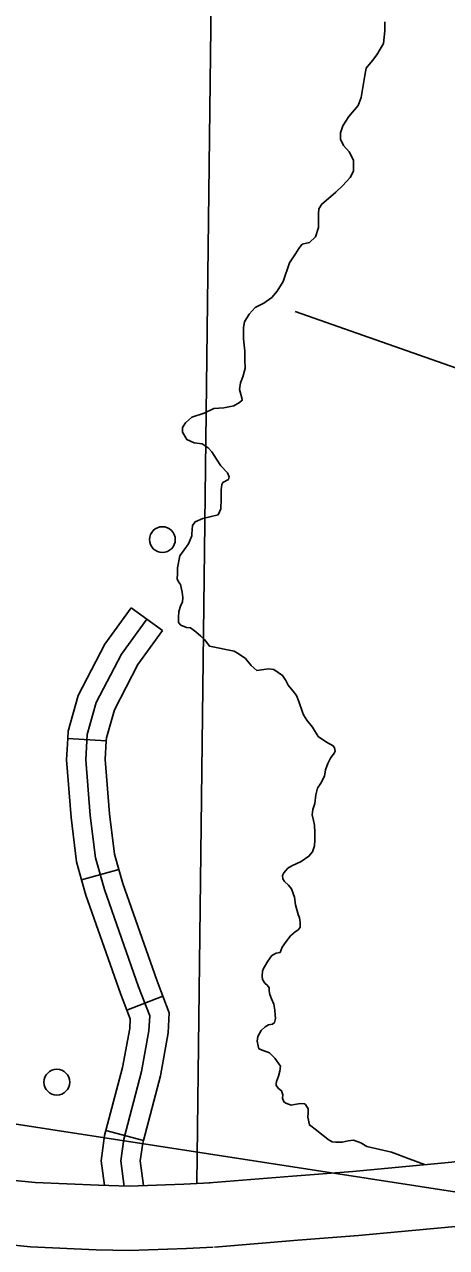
# Model space of a CAD drawing. Extents: x 22866 to 28196, y 1324810 to 1328105.
# Drawn here: x 24942.3 to 24981.6, y 1325901.4 to 1326015.3 of the extents above; entities that cross this region are included whole.
import ezdxf

# ---------------------------------------------------------------- set-up
doc = ezdxf.new("R2010")
doc.units = 0
for name, color, linetype in [('Level 10', 7, 'Continuous'), ('Level 32', 7, 'Continuous'), ('Level 35', 7, 'Continuous'), ('Level 5', 7, 'Continuous'), ('Level 56', 7, 'Continuous'), ('Level 63', 7, 'Continuous')]:
    doc.layers.add(name, color=color, linetype=linetype)

msp = doc.modelspace()

# ---------------------------------------------------------------- linework, layer by layer
at = {"layer": 'Level 10'}
for points in [[(25008.9, 1325915.07), (25004.21, 1325913.95), (24993.44, 1325911.63), (24989.43, 1325910.68), (24986, 1325910.01), (24984.65, 1325909.72), (24982.09, 1325909.35), (24977.82, 1325908.96), (24972.88, 1325908.49), (24967.27, 1325908.06), (24959.51, 1325907.43)], [(24959.61, 1325907.43), (24957.15, 1325907.31), (24952.06, 1325907.12), (24949.2, 1325907.2), (24943.31, 1325907.47), (24938.56, 1325907.93), (24933.71, 1325908.45), (24927.84, 1325909), (24922.44, 1325909.51), (24918.34, 1325909.91), (24914.6, 1325910.15), (24911.55, 1325910.28), (24908.65, 1325910.19), (24904.68, 1325909.78), (24901.89, 1325909.41)], [(24959.99, 1325901.44), (24967.74, 1325902.08), (24973.4, 1325902.51), (24978.38, 1325902.99), (24982.78, 1325903.39), (24985.73, 1325903.81), (24987.22, 1325904.14), (24990.7, 1325904.81), (24994.77, 1325905.78), (25005.54, 1325908.09), (25010.38, 1325909.25)], [(24902.79, 1325903.47), (24905.39, 1325903.82), (24909.05, 1325904.2), (24911.51, 1325904.27), (24914.29, 1325904.16), (24917.86, 1325903.93), (24921.87, 1325903.54), (24927.27, 1325903.03), (24933.11, 1325902.47), (24937.95, 1325901.96), (24942.88, 1325901.48), (24948.98, 1325901.2), (24952.1, 1325901.12), (24957.41, 1325901.32), (24959.89, 1325901.44)]]:
    msp.add_lwpolyline(points, dxfattribs=at)
at = {"layer": 'Level 32'}
for p, q in [((24952.24, 1325960.96), (24955.16, 1325958.85)), ((24946.34, 1325948.79), (24949.93, 1325948.58)), ((24947.63, 1325935.63), (24951.1, 1325936.61)), ((24951.84, 1325923.51), (24955.2, 1325924.8)), ((24949.9, 1325912.29), (24953.38, 1325911.37))]:
    msp.add_line(p, q, dxfattribs=at)
for points in [[(24952.24, 1325960.96), (24949.81, 1325957.6), (24947.31, 1325952.82), (24946.38, 1325949.47), (24946.34, 1325948.79)], [(24953.7, 1325959.91), (24951.34, 1325956.65), (24948.99, 1325952.15), (24948.16, 1325949.17), (24948.02, 1325946.82), (24948.44, 1325941.62), (24948.92, 1325937.68), (24949.75, 1325934.75), (24952.94, 1325925.68), (24953.97, 1325922.98), (24953.9, 1325921.59), (24953.21, 1325917.79), (24951.55, 1325911.48), (24951.28, 1325909.47), (24951.58, 1325907.1)], [(24955.16, 1325958.85), (24952.88, 1325955.7), (24950.68, 1325951.48), (24949.95, 1325948.87), (24949.93, 1325948.58)], [(24946.34, 1325948.79), (24946.22, 1325946.8), (24946.65, 1325941.44), (24947.15, 1325937.32), (24947.63, 1325935.63)], [(24949.93, 1325948.58), (24949.83, 1325946.84), (24950.23, 1325941.8), (24950.69, 1325938.03), (24951.1, 1325936.61)], [(24951.1, 1325936.61), (24951.47, 1325935.3), (24954.63, 1325926.3), (24955.2, 1325924.8)], [(24947.63, 1325935.63), (24948.04, 1325934.21), (24951.25, 1325925.06), (24951.84, 1325923.51)], [(24955.2, 1325924.8), (24955.79, 1325923.27), (24955.7, 1325921.39), (24954.97, 1325917.39), (24953.38, 1325911.37)], [(24951.84, 1325923.51), (24952.16, 1325922.69), (24952.11, 1325921.8), (24951.45, 1325918.18), (24949.9, 1325912.29)], [(24949.9, 1325912.29), (24949.78, 1325911.84), (24949.46, 1325909.48), (24949.75, 1325907.18)], [(24953.38, 1325911.37), (24953.32, 1325911.13), (24953.09, 1325909.47), (24953.39, 1325907.17)]]:
    msp.add_lwpolyline(points, dxfattribs=at)
at = {"layer": 'Level 35'}
for points in [[(24966.38, 1325991.35), (24966.99, 1325993.08), (24967.53, 1325993.92), (24967.86, 1325994.43), (24968.17, 1325994.83), (24968.84, 1325995), (24969.41, 1325995.5), (24969.68, 1325996.38), (24969.68, 1325996.79), (24969.68, 1325997.66), (24969.71, 1325998.13), (24969.98, 1325998.57), (24970.62, 1325999.08), (24971.3, 1325999.68), (24971.9, 1326000.26), (24972.64, 1326001.03), (24972.95, 1326001.64), (24972.95, 1326002.31), (24972.95, 1326002.65), (24972.54, 1326003.42), (24972, 1326004.03), (24971.73, 1326004.6), (24971.73, 1326005.21), (24971.94, 1326005.85), (24972.51, 1326006.73), (24973.38, 1326007.74), (24973.65, 1326008.48), (24973.99, 1326010.55), (24974.12, 1326011.22), (24974.7, 1326011.93), (24975.1, 1326012.47), (24975.74, 1326013.51), (24975.84, 1326014.69), (24975.84, 1326015.53)], [(24956.77, 1325965.81), (24957.59, 1325966.93), (24957.9, 1325967.67), (24957.9, 1325967.84), (24957.93, 1325968.25), (24957.96, 1325968.65), (24958.2, 1325968.99), (24958.91, 1325969.29), (24959.58, 1325969.43), (24960.35, 1325969.63), (24960.59, 1325970.2), (24960.62, 1325971.11), (24960.62, 1325971.95), (24960.69, 1325972.46), (24960.79, 1325972.63), (24961.3, 1325972.93), (24961.36, 1325973.17), (24961.2, 1325973.54), (24960.59, 1325974.18), (24960.19, 1325974.82), (24959.75, 1325975.49), (24959.41, 1325975.86), (24958.84, 1325976.23), (24958.1, 1325976.34), (24957.42, 1325976.64), (24957.02, 1325977.31), (24957.02, 1325977.75), (24957.29, 1325978.19), (24957.9, 1325978.73), (24959.04, 1325979.1), (24959.95, 1325979.54), (24960.86, 1325979.6), (24961.8, 1325979.77), (24962.34, 1325980.08), (24962.58, 1325980.3), (24962.54, 1325980.53), (24962.34, 1325981.31), (24962.41, 1325981.92), (24962.64, 1325982.49), (24962.85, 1325983.26), (24962.81, 1325984.07), (24962.81, 1325984.88), (24962.71, 1325986.03), (24962.71, 1325987.07), (24962.78, 1325987.61), (24963.22, 1325988.32), (24963.79, 1325988.93), (24964.6, 1325989.33), (24965.34, 1325989.87), (24965.84, 1325990.44), (24966.38, 1325991.35)], [(24969.2, 1325941.17), (24969.1, 1325941.68), (24969.16, 1325942.18), (24969.33, 1325942.75), (24969.43, 1325943.56), (24969.6, 1325944.17), (24969.91, 1325944.64), (24970.24, 1325945.28), (24970.34, 1325945.89), (24970.54, 1325946.46), (24970.78, 1325946.97), (24971.15, 1325947.44), (24971.22, 1325947.61), (24971.18, 1325947.94), (24971.05, 1325948.11), (24970.41, 1325948.45), (24969.64, 1325948.99), (24969.13, 1325949.87), (24968.59, 1325950.51), (24968.29, 1325951.01), (24968.19, 1325951.25), (24967.85, 1325952.26), (24967.62, 1325952.8), (24967.28, 1325953.24), (24966.84, 1325953.77), (24966.64, 1325954.21), (24966.34, 1325954.68), (24965.53, 1325955.22), (24965.06, 1325955.29), (24964.59, 1325955.22), (24963.95, 1325955.12), (24963.41, 1325955.59), (24962.9, 1325956.24), (24962.3, 1325956.64), (24961.82, 1325956.94), (24959.53, 1325957.41), (24959.1, 1325957.99), (24958.73, 1325958.32), (24958.26, 1325958.73), (24957.78, 1325959.1), (24957.38, 1325959.13), (24956.88, 1325959.34), (24956.64, 1325959.61), (24956.64, 1325960.08), (24956.67, 1325960.62), (24956.84, 1325961.12), (24957.01, 1325961.53), (24957.04, 1325961.93), (24956.98, 1325962.44), (24956.84, 1325963.14), (24956.64, 1325963.38), (24956.54, 1325963.68), (24956.57, 1325964.12), (24956.57, 1325964.69), (24956.77, 1325965.81)], [(24964.52, 1325919.76), (24964.13, 1325919.91), (24964.05, 1325920.2), (24963.96, 1325920.62), (24964.03, 1325921.06), (24964.35, 1325921.6), (24964.72, 1325921.94), (24965.04, 1325922.14), (24965.39, 1325922.19), (24965.58, 1325922.36), (24965.68, 1325922.73), (24965.64, 1325923.07), (24965.61, 1325923.5), (24965.51, 1325924.06), (24965.29, 1325924.55), (24965.14, 1325924.97), (24965.09, 1325925.32), (24965.09, 1325925.58), (24964.92, 1325925.81), (24964.69, 1325926.03), (24964.48, 1325926.35), (24964.43, 1325926.69), (24964.48, 1325927.13), (24964.55, 1325927.4), (24964.95, 1325928.06), (24965.34, 1325928.61), (24965.73, 1325928.82), (24966.1, 1325928.88), (24966.3, 1325929.36), (24966.66, 1325929.89), (24967.08, 1325930.43), (24967.51, 1325930.79), (24967.77, 1325930.96), (24967.97, 1325931.21), (24967.97, 1325931.68), (24967.92, 1325932.1), (24967.8, 1325932.41), (24967.53, 1325933.32), (24967.43, 1325934.04), (24967.31, 1325934.38), (24967.16, 1325934.8), (24966.89, 1325935.14), (24966.5, 1325935.49), (24966.37, 1325935.74), (24966.32, 1325936.03), (24966.44, 1325936.28), (24966.82, 1325936.72), (24967.21, 1325936.96), (24968.07, 1325937.35), (24968.78, 1325937.84), (24969.13, 1325938.24), (24969.3, 1325938.8), (24969.35, 1325939.34), (24969.35, 1325940.08), (24969.31, 1325940.72), (24969.2, 1325941.17)], [(24964.52, 1325919.76), (24965.11, 1325919.53), (24965.61, 1325919.05), (24966.13, 1325918.28), (24966.08, 1325917.82), (24965.95, 1325917.37), (24965.78, 1325916.86), (24965.75, 1325916.66), (24965.75, 1325916.48), (24965.96, 1325916.21), (24966.23, 1325916), (24966.37, 1325915.62), (24966.34, 1325915.31), (24966.45, 1325914.96), (24966.64, 1325914.86), (24967.13, 1325914.66), (24967.43, 1325914.72), (24967.99, 1325914.81), (24968.36, 1325914.79), (24968.46, 1325914.71), (24968.73, 1325914.32), (24968.71, 1325913.92), (24968.69, 1325913.53), (24968.84, 1325912.82), (24969.48, 1325912.33), (24969.84, 1325912.06), (24970.39, 1325911.61), (24970.59, 1325911.47), (24970.96, 1325911.24), (24971.3, 1325911.2), (24971.89, 1325911.2), (24972.45, 1325911.35), (24972.95, 1325911.39), (24973.62, 1325911.14), (24974.16, 1325910.8)], [(24974.16, 1325910.8), (24976.48, 1325910.28), (24978.1, 1325909.67), (24979.54, 1325909.12)]]:
    msp.add_lwpolyline(points, dxfattribs=at)
at = {"layer": 'Level 5'}
msp.add_lwpolyline([(24959.83, 1326027.84), (24958.37, 1325907.37)], dxfattribs=at)
at = {"layer": 'Level 56'}
for centre in [(24955.15, 1325967.32), (24945.33, 1325916.8)]:
    msp.add_circle(centre, 1.2, dxfattribs=at)
at = {"layer": 'Level 63'}
for p, q in [((24967.52, 1325988.55), (25011.88, 1325972.97)), ((24908.35, 1325918.02), (24987.19, 1325905.84))]:
    msp.add_line(p, q, dxfattribs=at)

doc.saveas('drawing.dxf')
